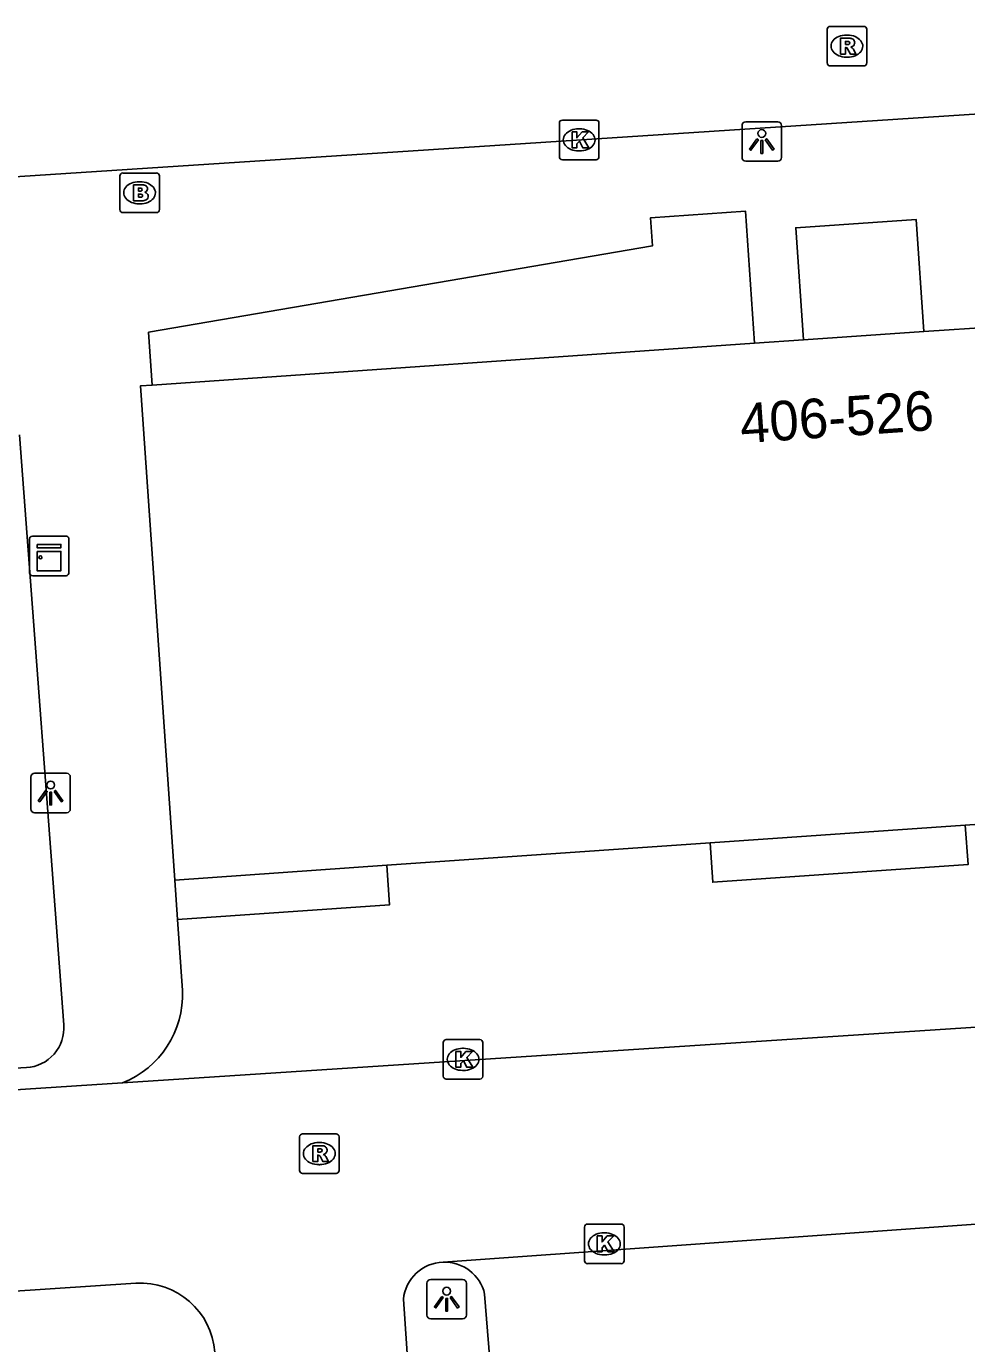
# Model space of a CAD drawing. Extents: x 161253 to 161848, y 384872 to 385383.
# Drawn here: x 161742.51 to 161766.28, y 385099.32 to 385132.61 of the extents above; entities that cross this region are included whole.
import ezdxf

# ---------------------------------------------------------------- set-up
doc = ezdxf.new("R2010")
doc.units = 0
for name, color, linetype in [('IMGEO_Brandkraan', 7, 'Continuous'), ('IMGEO_Kast', 7, 'Continuous'), ('IMGEO_Kolk', 7, 'Continuous'), ('IMGEO_Lichtpunt', 7, 'Continuous'), ('IMGEO_Pand', 7, 'Continuous'), ('IMGEO_Pand_nummerreeks', 7, 'Continuous'), ('IMGEO_Parkeervlak_open', 7, 'Continuous'), ('IMGEO_Rijbaan_lokaal_open', 7, 'Continuous'), ('IMGEO_Rioolput', 7, 'Continuous'), ('IMGEO_Voetpad_open', 7, 'Continuous')]:
    doc.layers.add(name, color=color, linetype=linetype)

msp = doc.modelspace()

# ---------------------------------------------------------------- linework, layer by layer
at = {"layer": 'IMGEO_Brandkraan'}
for p, q in [((161744.943, 385128.907), (161745.795, 385128.907)), ((161744.868, 385127.981), (161744.868, 385128.833)), ((161745.356, 385128.687), (161745.381, 385128.687)), ((161745.869, 385128.833), (161745.869, 385127.981)), ((161745.795, 385127.907), (161744.943, 385127.907)), ((161745.379, 385128.127), (161745.354, 385128.127))]:
    msp.add_line(p, q, dxfattribs=at)
for points in [[(161744.943, 385128.907), (161745.795, 385128.907)], [(161744.868, 385127.981), (161744.868, 385128.833)], [(161745.216, 385128.607), (161745.216, 385128.207), (161745.429, 385128.207)], [(161745.447, 385128.607), (161745.216, 385128.607)], [(161745.869, 385128.833), (161745.869, 385127.981)], [(161745.395, 385128.526), (161745.341, 385128.526), (161745.341, 385128.45)], [(161745.341, 385128.45), (161745.394, 385128.45)], [(161745.403, 385128.374), (161745.341, 385128.374), (161745.341, 385128.293)], [(161745.341, 385128.293), (161745.403, 385128.293)], [(161745.795, 385127.907), (161744.943, 385127.907)]]:
    msp.add_lwpolyline(points, dxfattribs=at)
for centre, radius, start, end in [((161744.945, 385128.831), 0.0765, 91.552, 178.448), ((161744.945, 385128.831), 0.0765, 91.552, 178.448), ((161745.793, 385128.831), 0.0765, 1.552, 88.448), ((161745.793, 385128.831), 0.0765, 1.552, 88.448), ((161745.451, 385128.462), 0.145, 59.4692, 91.5367), ((161745.476, 385128.509), 0.0922, 285.5137, 58.1501), ((161745.396, 385128.488), 0.0379, 267.8285, 90.9355), ((161745.404, 385128.333), 0.0404, 269.8759, 90.5077), ((161745.435, 385128.458), 0.251, 268.6676, 293.5347), ((161745.481, 385128.317), 0.105, 301.3115, 78.989), ((161744.945, 385127.983), 0.0765, 181.552, 268.448), ((161744.945, 385127.983), 0.0765, 181.552, 268.448), ((161745.793, 385127.983), 0.0765, 271.552, 358.448), ((161745.793, 385127.983), 0.0765, 271.552, 358.448)]:
    msp.add_arc(centre, radius, start, end, dxfattribs=at)
for centre, major_axis, ratio, start_param, end_param in [((161745.355, 385128.407), (-0.387, 0.002), 0.722429, 4.712389, 7.853982), ((161745.38, 385128.407), (-0.39, 0.002), 0.717154, 1.570796, 4.712389)]:
    msp.add_ellipse(centre, major_axis=major_axis, ratio=ratio, start_param=start_param, end_param=end_param, dxfattribs=at)
at = {"layer": 'IMGEO_Kast'}
for p, q in [((161742.584, 385118.803), (161742.584, 385119.644)), ((161742.584, 385119.644), (161742.584, 385118.803)), ((161742.659, 385119.728), (161743.5, 385119.728)), ((161743.5, 385119.728), (161742.659, 385119.728)), ((161743.584, 385119.653), (161743.584, 385118.812)), ((161743.584, 385118.812), (161743.584, 385119.653)), ((161743.509, 385118.728), (161742.668, 385118.728)), ((161742.668, 385118.728), (161743.509, 385118.728))]:
    msp.add_line(p, q, dxfattribs=at)
for points in [[(161742.779, 385119.518), (161743.379, 385119.518), (161743.379, 385119.433), (161742.779, 385119.433), (161742.779, 385119.518)], [(161742.779, 385119.343), (161743.379, 385119.343), (161743.379, 385118.854), (161742.779, 385118.854), (161742.779, 385119.343)]]:
    msp.add_lwpolyline(points, dxfattribs=at)
msp.add_circle((161742.863, 385119.192), 0.0377, dxfattribs=at)
for centre, start, end in [((161742.662, 385119.65), 92.4484, 184.2845), ((161742.662, 385119.65), 92.4484, 184.2845), ((161743.506, 385119.65), 2.4484, 94.2845), ((161743.506, 385119.65), 2.4484, 94.2845), ((161742.662, 385118.806), 182.4484, 274.2845), ((161742.662, 385118.806), 182.4484, 274.2845), ((161743.506, 385118.806), 272.4484, 4.2845), ((161743.506, 385118.806), 272.4484, 4.2845)]:
    msp.add_arc(centre, 0.0779, start, end, dxfattribs=at)
at = {"layer": 'IMGEO_Kolk'}
for p, q in [((161756.055, 385130.244), (161756.907, 385130.244)), ((161755.98, 385129.318), (161755.98, 385130.17)), ((161756.468, 385130.024), (161756.493, 385130.024)), ((161756.981, 385130.17), (161756.981, 385129.318)), ((161756.907, 385129.244), (161756.055, 385129.244)), ((161756.491, 385129.464), (161756.466, 385129.464)), ((161753.045, 385106.076), (161753.045, 385106.928)), ((161753.12, 385107.002), (161753.972, 385107.002)), ((161754.046, 385106.928), (161754.046, 385106.076)), ((161753.533, 385106.782), (161753.558, 385106.782)), ((161753.556, 385106.222), (161753.531, 385106.222)), ((161753.972, 385106.002), (161753.12, 385106.002)), ((161756.617, 385101.412), (161756.617, 385102.264)), ((161756.692, 385102.338), (161757.544, 385102.338)), ((161757.618, 385102.264), (161757.618, 385101.412)), ((161757.105, 385102.118), (161757.13, 385102.118)), ((161757.544, 385101.338), (161756.692, 385101.338)), ((161757.128, 385101.558), (161757.103, 385101.558))]:
    msp.add_line(p, q, dxfattribs=at)
for points in [[(161756.055, 385130.244), (161756.907, 385130.244)], [(161755.98, 385129.318), (161755.98, 385130.17)], [(161756.301, 385129.944), (161756.424, 385129.944), (161756.424, 385129.793), (161756.554, 385129.944), (161756.718, 385129.944), (161756.572, 385129.793), (161756.725, 385129.544), (161756.573, 385129.544), (161756.488, 385129.708), (161756.424, 385129.641), (161756.424, 385129.544), (161756.301, 385129.544), (161756.301, 385129.944)], [(161756.981, 385130.17), (161756.981, 385129.318)], [(161756.907, 385129.244), (161756.055, 385129.244)], [(161753.045, 385106.076), (161753.045, 385106.928)], [(161753.12, 385107.002), (161753.972, 385107.002)], [(161754.046, 385106.928), (161754.046, 385106.076)], [(161753.366, 385106.702), (161753.489, 385106.702), (161753.489, 385106.551), (161753.619, 385106.702), (161753.783, 385106.702), (161753.637, 385106.551), (161753.79, 385106.302), (161753.638, 385106.302), (161753.553, 385106.466), (161753.489, 385106.399), (161753.489, 385106.302), (161753.366, 385106.302), (161753.366, 385106.702)], [(161753.972, 385106.002), (161753.12, 385106.002)], [(161756.617, 385101.412), (161756.617, 385102.264)], [(161756.692, 385102.338), (161757.544, 385102.338)], [(161757.618, 385102.264), (161757.618, 385101.412)], [(161756.938, 385102.038), (161757.061, 385102.038), (161757.061, 385101.887), (161757.191, 385102.038), (161757.355, 385102.038), (161757.209, 385101.887), (161757.362, 385101.638), (161757.21, 385101.638), (161757.125, 385101.802), (161757.061, 385101.735), (161757.061, 385101.638), (161756.938, 385101.638), (161756.938, 385102.038)], [(161757.544, 385101.338), (161756.692, 385101.338)]]:
    msp.add_lwpolyline(points, dxfattribs=at)
for centre, start, end in [((161756.057, 385130.168), 91.552, 178.448), ((161756.057, 385130.168), 91.552, 178.448), ((161756.905, 385130.168), 1.552, 88.448), ((161756.905, 385130.168), 1.552, 88.448), ((161756.057, 385129.32), 181.552, 268.448), ((161756.057, 385129.32), 181.552, 268.448), ((161756.905, 385129.32), 271.552, 358.448), ((161756.905, 385129.32), 271.552, 358.448), ((161753.122, 385106.926), 91.552, 178.448), ((161753.122, 385106.926), 91.552, 178.448), ((161753.97, 385106.926), 1.552, 88.448), ((161753.97, 385106.926), 1.552, 88.448), ((161753.122, 385106.078), 181.552, 268.448), ((161753.122, 385106.078), 181.552, 268.448), ((161753.97, 385106.078), 271.552, 358.448), ((161753.97, 385106.078), 271.552, 358.448), ((161756.694, 385102.262), 91.552, 178.448), ((161756.694, 385102.262), 91.552, 178.448), ((161757.542, 385102.262), 1.552, 88.448), ((161757.542, 385102.262), 1.552, 88.448), ((161756.694, 385101.414), 181.552, 268.448), ((161756.694, 385101.414), 181.552, 268.448), ((161757.542, 385101.414), 271.552, 358.448), ((161757.542, 385101.414), 271.552, 358.448)]:
    msp.add_arc(centre, 0.0765, start, end, dxfattribs=at)
for centre, major_axis, ratio, start_param, end_param in [((161756.467, 385129.744), (-0.387, 0.002), 0.722429, 4.712389, 7.853982), ((161756.492, 385129.744), (-0.39, 0.002), 0.717154, 1.570796, 4.712389), ((161753.532, 385106.502), (-0.387, 0.002), 0.722429, 4.712389, 7.853982), ((161753.557, 385106.502), (-0.39, 0.002), 0.717154, 1.570796, 4.712389), ((161757.104, 385101.838), (-0.387, 0.002), 0.722429, 4.712389, 7.853982), ((161757.129, 385101.838), (-0.39, 0.002), 0.717154, 1.570796, 4.712389)]:
    msp.add_ellipse(centre, major_axis=major_axis, ratio=ratio, start_param=start_param, end_param=end_param, dxfattribs=at)
at = {"layer": 'IMGEO_Lichtpunt'}
for p, q in [((161761.5, 385130.204), (161760.692, 385130.204)), ((161761.5, 385130.204), (161760.692, 385130.204)), ((161760.598, 385130.109), (161760.598, 385129.302)), ((161760.598, 385130.109), (161760.598, 385129.302)), ((161761.594, 385129.302), (161761.594, 385130.109)), ((161761.594, 385129.302), (161761.594, 385130.109)), ((161760.692, 385129.208), (161761.5, 385129.208)), ((161760.692, 385129.208), (161761.5, 385129.208)), ((161742.621, 385113.639), (161742.621, 385112.832)), ((161742.621, 385113.639), (161742.621, 385112.832)), ((161743.523, 385113.734), (161742.715, 385113.734)), ((161743.523, 385113.734), (161742.715, 385113.734)), ((161743.617, 385112.832), (161743.617, 385113.639)), ((161743.617, 385112.832), (161743.617, 385113.639)), ((161742.715, 385112.738), (161743.523, 385112.738)), ((161742.715, 385112.738), (161743.523, 385112.738)), ((161753.535, 385100.939), (161752.727, 385100.939)), ((161753.535, 385100.939), (161752.727, 385100.939)), ((161752.633, 385100.844), (161752.633, 385100.037)), ((161752.633, 385100.844), (161752.633, 385100.037)), ((161753.629, 385100.037), (161753.629, 385100.844)), ((161753.629, 385100.037), (161753.629, 385100.844)), ((161752.727, 385099.943), (161753.535, 385099.943)), ((161752.727, 385099.943), (161753.535, 385099.943))]:
    msp.add_line(p, q, dxfattribs=at)
for points in [[(161760.972, 385129.773), (161761.011, 385129.745), (161760.823, 385129.483), (161760.785, 385129.51), (161760.972, 385129.773)], [(161761.074, 385129.725), (161761.121, 385129.725), (161761.121, 385129.403), (161761.074, 385129.403), (161761.074, 385129.725)], [(161761.184, 385129.745), (161761.222, 385129.772), (161761.409, 385129.51), (161761.37, 385129.482), (161761.184, 385129.745)], [(161742.995, 385113.303), (161743.034, 385113.275), (161742.846, 385113.013), (161742.808, 385113.04), (161742.995, 385113.303)], [(161743.097, 385113.255), (161743.144, 385113.255), (161743.144, 385112.933), (161743.097, 385112.933), (161743.097, 385113.255)], [(161743.207, 385113.275), (161743.245, 385113.302), (161743.432, 385113.04), (161743.393, 385113.012), (161743.207, 385113.275)], [(161753.007, 385100.508), (161753.046, 385100.48), (161752.858, 385100.218), (161752.82, 385100.245), (161753.007, 385100.508)], [(161753.109, 385100.46), (161753.156, 385100.46), (161753.156, 385100.138), (161753.109, 385100.138), (161753.109, 385100.46)], [(161753.219, 385100.48), (161753.257, 385100.507), (161753.444, 385100.245), (161753.405, 385100.217), (161753.219, 385100.48)]]:
    msp.add_lwpolyline(points, dxfattribs=at)
for centre in [(161761.097, 385129.907), (161743.12, 385113.437), (161753.132, 385100.642)]:
    msp.add_circle(centre, 0.0994, dxfattribs=at)
for centre, start, end in [((161760.692, 385130.109), 90, 180), ((161760.692, 385130.109), 90, 180), ((161761.5, 385130.109), 0, 90), ((161761.5, 385130.109), 0, 90), ((161760.692, 385129.302), 180, 270), ((161760.692, 385129.302), 180, 270), ((161761.5, 385129.302), 270, 0), ((161761.5, 385129.302), 270, 360), ((161742.715, 385113.639), 90, 180), ((161742.715, 385113.639), 90, 180), ((161743.523, 385113.639), 0, 90), ((161743.523, 385113.639), 0, 90), ((161742.715, 385112.832), 180, 270), ((161742.715, 385112.832), 180, 270), ((161743.523, 385112.832), 270, 0), ((161743.523, 385112.832), 270, 360), ((161752.727, 385100.844), 90, 180), ((161752.727, 385100.844), 90, 180), ((161753.535, 385100.844), 0, 90), ((161753.535, 385100.844), 0, 90), ((161752.727, 385100.037), 180, 270), ((161752.727, 385100.037), 180, 270), ((161753.535, 385100.037), 270, 0), ((161753.535, 385100.037), 270, 360)]:
    msp.add_arc(centre, 0.0946, start, end, dxfattribs=at)
at = {"layer": 'IMGEO_Pand'}
for points in [[(161765.193, 385124.899), (161762.15, 385124.688)], [(161766.986, 385125.023), (161765.193, 385124.899)], [(161745.69, 385123.545), (161760.913, 385124.602)], [(161762.15, 385124.688), (161760.913, 385124.602)], [(161745.69, 385123.545), (161745.39, 385123.524), (161746.257, 385111.035)], [(161766.242, 385112.423), (161769.484, 385112.648)], [(161759.788, 385111.975), (161766.242, 385112.423)], [(161751.617, 385111.407), (161759.788, 385111.975)], [(161746.257, 385111.035), (161751.617, 385111.407)]]:
    msp.add_lwpolyline(points, dxfattribs=at)
at = {"layer": 'IMGEO_Parkeervlak_open'}
for points in [[(161766.242, 385112.423), (161766.312, 385111.426), (161759.858, 385110.978), (161759.788, 385111.975)], [(161751.617, 385111.407), (161751.687, 385110.411), (161746.327, 385110.039)]]:
    msp.add_lwpolyline(points, dxfattribs=at)
at = {"layer": 'IMGEO_Rijbaan_lokaal_open'}
for points in [[(161735.494, 385128.372), (161754.736, 385129.631), (161766.603, 385130.405)], [(161780.207, 385108.205), (161744.939, 385105.909)], [(161744.939, 385105.909), (161727.375, 385104.765)], [(161780.568, 385103.34), (161753.039, 385101.377)], [(161745.272, 385100.841), (161732.142, 385099.973)], [(161752.038, 385100.44), (161752.643, 385091.474)]]:
    msp.add_lwpolyline(points, dxfattribs=at)
for centre, radius, start, end in [((161753.074, 385100.337), 1.041, 91.9101, 174.307), ((161745.394, 385098.966), 1.879, 4.085, 93.7222)]:
    msp.add_arc(centre, radius, start, end, dxfattribs=at)
at = {"layer": 'IMGEO_Rioolput'}
for p, q in [((161762.748, 385131.688), (161762.748, 385132.54)), ((161762.823, 385132.614), (161763.675, 385132.614)), ((161763.749, 385132.54), (161763.749, 385131.688)), ((161763.236, 385132.394), (161763.261, 385132.394)), ((161763.675, 385131.614), (161762.823, 385131.614)), ((161763.259, 385131.834), (161763.234, 385131.834)), ((161749.486, 385104.62), (161750.338, 385104.62)), ((161749.411, 385103.694), (161749.411, 385104.546)), ((161749.899, 385104.4), (161749.924, 385104.4)), ((161750.412, 385104.546), (161750.412, 385103.694)), ((161750.338, 385103.62), (161749.486, 385103.62)), ((161749.922, 385103.84), (161749.897, 385103.84))]:
    msp.add_line(p, q, dxfattribs=at)
for points in [[(161762.748, 385131.688), (161762.748, 385132.54)], [(161762.823, 385132.614), (161763.675, 385132.614)], [(161763.749, 385132.54), (161763.749, 385131.688)], [(161763.337, 385132.312), (161763.085, 385132.314), (161763.085, 385131.914)], [(161763.263, 385132.233), (161763.209, 385132.233), (161763.209, 385132.152)], [(161763.085, 385131.914), (161763.209, 385131.914), (161763.209, 385132.076), (161763.22, 385132.076)], [(161763.209, 385132.152), (161763.261, 385132.152)], [(161763.267, 385132.047), (161763.338, 385131.914), (161763.478, 385131.914), (161763.413, 385132.04)], [(161763.675, 385131.614), (161762.823, 385131.614)], [(161749.486, 385104.62), (161750.338, 385104.62)], [(161749.411, 385103.694), (161749.411, 385104.546)], [(161750, 385104.318), (161749.748, 385104.32), (161749.748, 385103.92)], [(161749.926, 385104.239), (161749.872, 385104.239), (161749.872, 385104.158)], [(161750.412, 385104.546), (161750.412, 385103.694)], [(161749.748, 385103.92), (161749.872, 385103.92), (161749.872, 385104.082), (161749.883, 385104.082)], [(161749.872, 385104.158), (161749.924, 385104.158)], [(161749.93, 385104.053), (161750.001, 385103.92), (161750.141, 385103.92), (161750.076, 385104.046)], [(161750.338, 385103.62), (161749.486, 385103.62)]]:
    msp.add_lwpolyline(points, dxfattribs=at)
for centre, radius, start, end in [((161762.825, 385132.538), 0.0765, 91.552, 178.448), ((161762.825, 385132.538), 0.0765, 91.552, 178.448), ((161763.673, 385132.538), 0.0765, 1.552, 88.448), ((161763.673, 385132.538), 0.0765, 1.552, 88.448), ((161763.269, 385132.137), 0.0964, 77.0061, 93.1865), ((161763.283, 385132.194), 0.0378, 276.6634, 79.6772), ((161763.336, 385132.202), 0.109, 350.3612, 89.416), ((161763.219, 385132.023), 0.0533, 26.0293, 88.6989), ((161763.245, 385132.341), 0.19, 274.7715, 282.9687), ((161763.334, 385132.202), 0.112, 277.5842, 350.9817), ((161763.318, 385131.987), 0.108, 29.5134, 73.7905), ((161762.825, 385131.69), 0.0765, 181.552, 268.448), ((161762.825, 385131.69), 0.0765, 181.552, 268.448), ((161763.673, 385131.69), 0.0765, 271.552, 358.448), ((161763.673, 385131.69), 0.0765, 271.552, 358.448), ((161749.488, 385104.544), 0.0765, 91.552, 178.448), ((161749.488, 385104.544), 0.0765, 91.552, 178.448), ((161750.336, 385104.544), 0.0765, 1.552, 88.448), ((161750.336, 385104.544), 0.0765, 1.552, 88.448), ((161749.932, 385104.143), 0.0964, 77.0061, 93.1865), ((161749.946, 385104.2), 0.0378, 276.6634, 79.6772), ((161749.999, 385104.208), 0.109, 350.3612, 89.416), ((161749.882, 385104.029), 0.0533, 26.0293, 88.6989), ((161749.908, 385104.347), 0.19, 274.7715, 282.9687), ((161749.997, 385104.208), 0.112, 277.5842, 350.9817), ((161749.981, 385103.993), 0.108, 29.5134, 73.7905), ((161749.488, 385103.696), 0.0765, 181.552, 268.448), ((161749.488, 385103.696), 0.0765, 181.552, 268.448), ((161750.336, 385103.696), 0.0765, 271.552, 358.448), ((161750.336, 385103.696), 0.0765, 271.552, 358.448)]:
    msp.add_arc(centre, radius, start, end, dxfattribs=at)
for centre, major_axis, ratio, start_param, end_param in [((161763.235, 385132.114), (-0.387, 0.002), 0.722429, 4.712389, 7.853982), ((161763.26, 385132.114), (-0.39, 0.002), 0.717154, 1.570796, 4.712389), ((161749.898, 385104.12), (-0.387, 0.002), 0.722429, 4.712389, 7.853982), ((161749.923, 385104.12), (-0.39, 0.002), 0.717154, 1.570796, 4.712389)]:
    msp.add_ellipse(centre, major_axis=major_axis, ratio=ratio, start_param=start_param, end_param=end_param, dxfattribs=at)
at = {"layer": 'IMGEO_Voetpad_open'}
for points in [[(161760.913, 385124.602), (161760.681, 385127.944), (161758.287, 385127.778), (161758.337, 385127.07), (161745.598, 385124.882), (161745.69, 385123.545)], [(161762.15, 385124.688), (161761.954, 385127.522), (161764.997, 385127.734), (161765.193, 385124.899)], [(161743.453, 385107.377), (161742.337, 385122.285)], [(161746.327, 385110.039), (161746.257, 385111.035)], [(161746.452, 385108.242), (161746.327, 385110.039)], [(161727.646, 385105.417), (161742.506, 385106.294)], [(161754.091, 385100.567), (161754.435, 385096.315)]]:
    msp.add_lwpolyline(points, dxfattribs=at)
for centre, radius, start, end in [((161744.055, 385108.139), 2.399, 291.6189, 2.4525), ((161742.448, 385107.3), 1.008, 273.2938, 4.3718), ((161753.075, 385100.336), 1.042, 12.8304, 91.9798)]:
    msp.add_arc(centre, radius, start, end, dxfattribs=at)

# ---------------------------------------------------------------- texts
at = {"layer": 'IMGEO_Pand_nummerreeks'}
msp.add_text('406-526', height=1, rotation=3.9649, dxfattribs=at).set_placement((161760.58, 385122.074))

doc.saveas('drawing.dxf')
